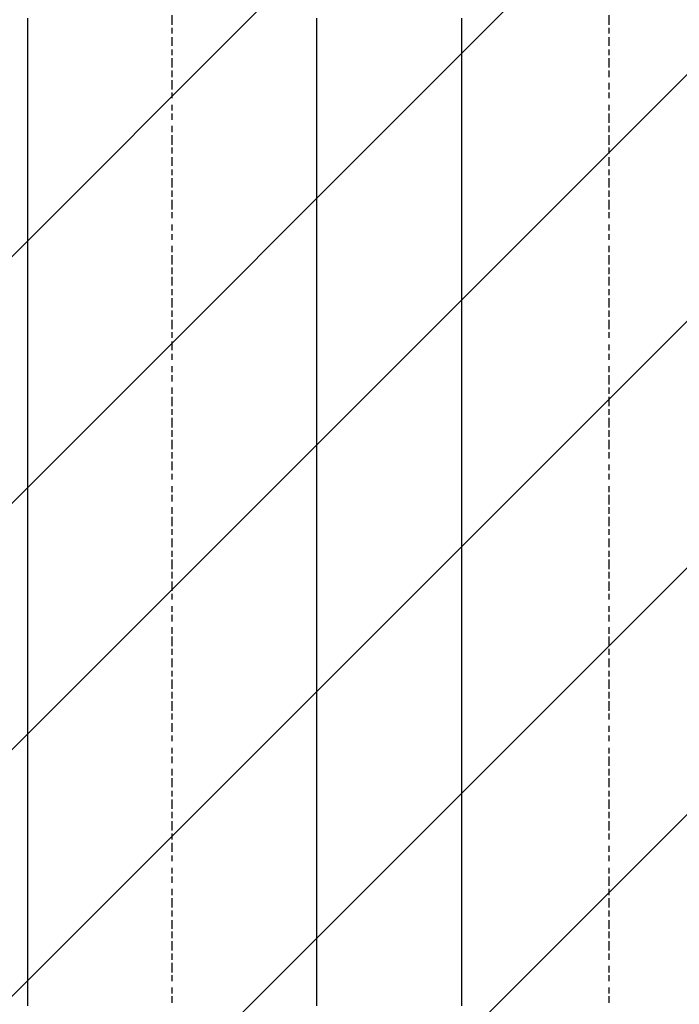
# Model space of a CAD drawing. Extents: x 997 to 109698, y 921 to 94021.
# Tile 555 of 656: x 18627 to 19535, y 54489 to 55844. Entities that reach past the tile are written whole.
import ezdxf

# ---------------------------------------------------------------- set-up
doc = ezdxf.new("R2010")
doc.units = 0
doc.header["$MEASUREMENT"] = 0
doc.layers.add('12', color=7, linetype='CONTINUOUS')
doc.layers.add('28', color=7, linetype='CONTINUOUS')

msp = doc.modelspace()

# ---------------------------------------------------------------- linework, layer by layer
at = {"layer": '12', "color": 5}
for p, q in [((18637.630503, 55836.563401), (18637.630503, 55845.563401)), ((19035.630503, 55836.563401), (19035.630503, 55845.563401)), ((19234.630503, 55845.563401), (19234.630503, 55836.563401)), ((18637.630503, 55828.563401), (18637.630503, 55836.563401)), ((18637.630503, 55815.563401), (18637.630503, 55828.563401)), ((19035.630503, 55824.563401), (19035.630503, 55836.563401)), ((19234.630503, 55836.563401), (19234.630503, 55824.563401)), ((18637.630503, 55807.563401), (18637.630503, 55815.563401)), ((19035.630503, 55815.563401), (19035.630503, 55824.563401)), ((19035.630503, 55807.563401), (19035.630503, 55815.563401)), ((19234.630503, 55824.563401), (19234.630503, 55815.563401)), ((19234.630503, 55815.563401), (19234.630503, 55807.563401)), ((18637.630503, 55794.563401), (18637.630503, 55807.563401)), ((19035.630503, 55794.563401), (19035.630503, 55807.563401)), ((19234.630503, 55807.563401), (19234.630503, 55794.563401)), ((18637.630503, 55786.563401), (18637.630503, 55794.563401)), ((18637.630503, 55777.563401), (18637.630503, 55786.563401)), ((19035.630503, 55786.563401), (19035.630503, 55794.563401)), ((19035.630503, 55777.563401), (19035.630503, 55786.563401)), ((19234.630503, 55794.563401), (19234.630503, 55786.563401)), ((19234.630503, 55786.563401), (19234.630503, 55777.563401)), ((18637.630503, 55764.563401), (18637.630503, 55777.563401)), ((19035.630503, 55764.563401), (19035.630503, 55777.563401)), ((19234.630503, 55777.563401), (19234.630503, 55764.563401)), ((18637.630503, 55756.563401), (18637.630503, 55764.563401)), ((19035.630503, 55756.563401), (19035.630503, 55764.563401)), ((19234.630503, 55764.563401), (19234.630503, 55756.563401)), ((18637.630503, 55747.563401), (18637.630503, 55756.563401)), ((18637.630503, 55735.563401), (18637.630503, 55747.563401)), ((19035.630503, 55747.563401), (19035.630503, 55756.563401)), ((19035.630503, 55735.563401), (19035.630503, 55747.563401)), ((19234.630503, 55756.563401), (19234.630503, 55747.563401)), ((19234.630503, 55747.563401), (19234.630503, 55735.563401)), ((18637.630503, 55726.563401), (18637.630503, 55735.563401)), ((19035.630503, 55726.563401), (19035.630503, 55735.563401)), ((19234.630503, 55735.563401), (19234.630503, 55726.563401)), ((18637.630503, 55718.563401), (18637.630503, 55726.563401)), ((18637.630503, 55705.563401), (18637.630503, 55718.563401)), ((19035.630503, 55714.563401), (19035.630503, 55726.563401)), ((19234.630503, 55726.563401), (19234.630503, 55714.563401)), ((18637.630503, 55697.563401), (18637.630503, 55705.563401)), ((19035.630503, 55705.563401), (19035.630503, 55714.563401)), ((19035.630503, 55697.563401), (19035.630503, 55705.563401)), ((19234.630503, 55714.563401), (19234.630503, 55705.563401)), ((19234.630503, 55705.563401), (19234.630503, 55697.563401)), ((18637.630503, 55684.563401), (18637.630503, 55697.563401)), ((19035.630503, 55684.563401), (19035.630503, 55697.563401)), ((19234.630503, 55697.563401), (19234.630503, 55684.563401)), ((18637.630503, 55675.563401), (18637.630503, 55684.563401)), ((19035.630503, 55675.563401), (19035.630503, 55684.563401)), ((19234.630503, 55684.563401), (19234.630503, 55675.563401)), ((18637.630503, 55667.563401), (18637.630503, 55675.563401)), ((18637.630503, 55654.563401), (18637.630503, 55667.563401)), ((19035.630503, 55667.563401), (19035.630503, 55675.563401)), ((19035.630503, 55654.563401), (19035.630503, 55667.563401)), ((19234.630503, 55675.563401), (19234.630503, 55667.563401)), ((19234.630503, 55667.563401), (19234.630503, 55654.563401)), ((18637.630503, 55646.563401), (18637.630503, 55654.563401)), ((19035.630503, 55646.563401), (19035.630503, 55654.563401)), ((19234.630503, 55654.563401), (19234.630503, 55646.563401)), ((18637.630503, 55637.563401), (18637.630503, 55646.563401)), ((18637.630503, 55625.563401), (18637.630503, 55637.563401)), ((19035.630503, 55637.563401), (19035.630503, 55646.563401)), ((19035.630503, 55625.563401), (19035.630503, 55637.563401)), ((19234.630503, 55646.563401), (19234.630503, 55637.563401)), ((19234.630503, 55637.563401), (19234.630503, 55625.563401)), ((18637.630503, 55616.563401), (18637.630503, 55625.563401)), ((19035.630503, 55616.563401), (19035.630503, 55625.563401)), ((19234.630503, 55625.563401), (19234.630503, 55616.563401)), ((18637.630503, 55608.563401), (18637.630503, 55616.563401)), ((19035.630503, 55608.563401), (19035.630503, 55616.563401)), ((19234.630503, 55616.563401), (19234.630503, 55604.563401)), ((18637.630503, 55595.563401), (18637.630503, 55608.563401)), ((19035.630503, 55595.563401), (19035.630503, 55608.563401)), ((19234.630503, 55604.563401), (19234.630503, 55595.563401)), ((18637.630503, 55587.563401), (18637.630503, 55595.563401)), ((18637.630503, 55574.563401), (18637.630503, 55587.563401)), ((19035.630503, 55587.563401), (19035.630503, 55595.563401)), ((19035.630503, 55574.563401), (19035.630503, 55587.563401)), ((19234.630503, 55595.563401), (19234.630503, 55587.563401)), ((19234.630503, 55587.563401), (19234.630503, 55574.563401)), ((18637.630503, 55565.563401), (18637.630503, 55574.563401)), ((19035.630503, 55565.563401), (19035.630503, 55574.563401)), ((19234.630503, 55574.563401), (19234.630503, 55565.563401)), ((18637.630503, 55557.563401), (18637.630503, 55565.563401)), ((18637.630503, 55544.563401), (18637.630503, 55557.563401)), ((19035.630503, 55557.563401), (19035.630503, 55565.563401)), ((19035.630503, 55544.563401), (19035.630503, 55557.563401)), ((19234.630503, 55565.563401), (19234.630503, 55557.563401)), ((19234.630503, 55557.563401), (19234.630503, 55544.563401)), ((18637.630503, 55536.563401), (18637.630503, 55544.563401)), ((19035.630503, 55536.563401), (19035.630503, 55544.563401)), ((19234.630503, 55544.563401), (19234.630503, 55536.563401)), ((18637.630503, 55527.563401), (18637.630503, 55536.563401)), ((19035.630503, 55527.563401), (19035.630503, 55536.563401)), ((19234.630503, 55536.563401), (19234.630503, 55527.563401)), ((18637.630503, 55515.563401), (18637.630503, 55527.563401)), ((18637.630503, 55506.563401), (18637.630503, 55515.563401)), ((19035.630503, 55515.563401), (19035.630503, 55527.563401)), ((19035.630503, 55506.563401), (19035.630503, 55515.563401)), ((19234.630503, 55527.563401), (19234.630503, 55515.563401)), ((19234.630503, 55515.563401), (19234.630503, 55506.563401)), ((18637.630503, 55498.563401), (18637.630503, 55506.563401)), ((19035.630503, 55498.563401), (19035.630503, 55506.563401)), ((19234.630503, 55506.563401), (19234.630503, 55498.563401)), ((18637.630503, 55485.563401), (18637.630503, 55498.563401)), ((19035.630503, 55485.563401), (19035.630503, 55498.563401)), ((19234.630503, 55498.563401), (19234.630503, 55485.563401)), ((18637.630503, 55477.563401), (18637.630503, 55485.563401)), ((18637.630503, 55464.563401), (18637.630503, 55477.563401)), ((19035.630503, 55477.563401), (19035.630503, 55485.563401)), ((19035.630503, 55464.563401), (19035.630503, 55477.563401)), ((19234.630503, 55485.563401), (19234.630503, 55477.563401)), ((19234.630503, 55477.563401), (19234.630503, 55464.563401)), ((18637.630503, 55455.563401), (18637.630503, 55464.563401)), ((19035.630503, 55455.563401), (19035.630503, 55464.563401)), ((19234.630503, 55464.563401), (19234.630503, 55455.563401)), ((18637.630503, 55447.563401), (18637.630503, 55455.563401)), ((18637.630503, 55434.563401), (18637.630503, 55447.563401)), ((19035.630503, 55447.563401), (19035.630503, 55455.563401)), ((19035.630503, 55434.563401), (19035.630503, 55447.563401)), ((19234.630503, 55455.563401), (19234.630503, 55447.563401)), ((19234.630503, 55447.563401), (19234.630503, 55434.563401)), ((18637.630503, 55426.563401), (18637.630503, 55434.563401)), ((19035.630503, 55426.563401), (19035.630503, 55434.563401)), ((19234.630503, 55434.563401), (19234.630503, 55426.563401)), ((18637.630503, 55417.563401), (18637.630503, 55426.563401)), ((19035.630503, 55417.563401), (19035.630503, 55426.563401)), ((19234.630503, 55426.563401), (19234.630503, 55417.563401)), ((18637.630503, 55405.563401), (18637.630503, 55417.563401)), ((19035.630503, 55405.563401), (19035.630503, 55417.563401)), ((19234.630503, 55417.563401), (19234.630503, 55405.563401)), ((18637.630503, 55396.563401), (18637.630503, 55405.563401)), ((18637.630503, 55388.563401), (18637.630503, 55396.563401)), ((19035.630503, 55396.563401), (19035.630503, 55405.563401)), ((19035.630503, 55388.563401), (19035.630503, 55396.563401)), ((19234.630503, 55405.563401), (19234.630503, 55396.563401)), ((19234.630503, 55396.563401), (19234.630503, 55388.563401)), ((18637.630503, 55375.563401), (18637.630503, 55388.563401)), ((19035.630503, 55375.563401), (19035.630503, 55388.563401)), ((19234.630503, 55388.563401), (19234.630503, 55375.563401)), ((18637.630503, 55366.563401), (18637.630503, 55375.563401)), ((18637.630503, 55354.563401), (18637.630503, 55366.563401)), ((19035.630503, 55366.563401), (19035.630503, 55375.563401)), ((19035.630503, 55354.563401), (19035.630503, 55366.563401)), ((19234.630503, 55375.563401), (19234.630503, 55366.563401)), ((19234.630503, 55366.563401), (19234.630503, 55354.563401)), ((18637.630503, 55345.563401), (18637.630503, 55354.563401)), ((19035.630503, 55345.563401), (19035.630503, 55354.563401)), ((19234.630503, 55354.563401), (19234.630503, 55345.563401)), ((18637.630503, 55337.563401), (18637.630503, 55345.563401)), ((19035.630503, 55337.563401), (19035.630503, 55345.563401)), ((19234.630503, 55345.563401), (19234.630503, 55337.563401)), ((18637.630503, 55324.563401), (18637.630503, 55337.563401)), ((19035.630503, 55324.563401), (19035.630503, 55337.563401)), ((19234.630503, 55337.563401), (19234.630503, 55324.563401)), ((18637.630503, 55316.563401), (18637.630503, 55324.563401)), ((18637.630503, 55307.563401), (18637.630503, 55316.563401)), ((19035.630503, 55316.563401), (19035.630503, 55324.563401)), ((19035.630503, 55307.563401), (19035.630503, 55316.563401)), ((19234.630503, 55324.563401), (19234.630503, 55316.563401)), ((19234.630503, 55316.563401), (19234.630503, 55307.563401)), ((18637.630503, 55295.563401), (18637.630503, 55307.563401)), ((19035.630503, 55295.563401), (19035.630503, 55307.563401)), ((19234.630503, 55307.563401), (19234.630503, 55295.563401)), ((18637.630503, 55286.563401), (18637.630503, 55295.563401)), ((18637.630503, 55278.563401), (18637.630503, 55286.563401)), ((19035.630503, 55286.563401), (19035.630503, 55295.563401)), ((19035.630503, 55278.563401), (19035.630503, 55286.563401)), ((19234.630503, 55295.563401), (19234.630503, 55286.563401)), ((19234.630503, 55286.563401), (19234.630503, 55278.563401)), ((18637.630503, 55265.563401), (18637.630503, 55278.563401)), ((19035.630503, 55265.563401), (19035.630503, 55278.563401)), ((19234.630503, 55278.563401), (19234.630503, 55265.563401)), ((18637.630503, 55256.563401), (18637.630503, 55265.563401)), ((19035.630503, 55256.563401), (19035.630503, 55265.563401)), ((19234.630503, 55265.563401), (19234.630503, 55256.563401)), ((18637.630503, 55248.563401), (18637.630503, 55256.563401)), ((18637.630503, 55235.563401), (18637.630503, 55248.563401)), ((19035.630503, 55244.563401), (19035.630503, 55256.563401)), ((19035.630503, 55235.563401), (19035.630503, 55244.563401)), ((19234.630503, 55256.563401), (19234.630503, 55244.563401)), ((19234.630503, 55244.563401), (19234.630503, 55235.563401)), ((18637.630503, 55227.563401), (18637.630503, 55235.563401)), ((19035.630503, 55227.563401), (19035.630503, 55235.563401)), ((19234.630503, 55235.563401), (19234.630503, 55227.563401)), ((18637.630503, 55214.563401), (18637.630503, 55227.563401)), ((19035.630503, 55214.563401), (19035.630503, 55227.563401)), ((19234.630503, 55227.563401), (19234.630503, 55214.563401)), ((18637.630503, 55206.563401), (18637.630503, 55214.563401)), ((18637.630503, 55197.563401), (18637.630503, 55206.563401)), ((19035.630503, 55206.563401), (19035.630503, 55214.563401)), ((19035.630503, 55197.563401), (19035.630503, 55206.563401)), ((19234.630503, 55214.563401), (19234.630503, 55206.563401)), ((19234.630503, 55206.563401), (19234.630503, 55197.563401)), ((18637.630503, 55184.563401), (18637.630503, 55197.563401)), ((19035.630503, 55184.563401), (19035.630503, 55197.563401)), ((19234.630503, 55197.563401), (19234.630503, 55184.563401)), ((18637.630503, 55176.563401), (18637.630503, 55184.563401)), ((18637.630503, 55167.563401), (18637.630503, 55176.563401)), ((19035.630503, 55176.563401), (19035.630503, 55184.563401)), ((19035.630503, 55167.563401), (19035.630503, 55176.563401)), ((19234.630503, 55184.563401), (19234.630503, 55176.563401)), ((19234.630503, 55176.563401), (19234.630503, 55167.563401)), ((18637.630503, 55155.563401), (18637.630503, 55167.563401)), ((19035.630503, 55155.563401), (19035.630503, 55167.563401)), ((19234.630503, 55167.563401), (19234.630503, 55155.563401)), ((18637.630503, 55146.563401), (18637.630503, 55155.563401)), ((19035.630503, 55146.563401), (19035.630503, 55155.563401)), ((19234.630503, 55155.563401), (19234.630503, 55146.563401)), ((18637.630503, 55138.563401), (18637.630503, 55146.563401)), ((18637.630503, 55125.563401), (18637.630503, 55138.563401)), ((19035.630503, 55134.563401), (19035.630503, 55146.563401)), ((19234.630503, 55146.563401), (19234.630503, 55134.563401)), ((18637.630503, 55117.563401), (18637.630503, 55125.563401)), ((19035.630503, 55125.563401), (19035.630503, 55134.563401)), ((19035.630503, 55117.563401), (19035.630503, 55125.563401)), ((19234.630503, 55134.563401), (19234.630503, 55125.563401)), ((19234.630503, 55125.563401), (19234.630503, 55117.563401)), ((18637.630503, 55104.563401), (18637.630503, 55117.563401)), ((19035.630503, 55104.563401), (19035.630503, 55117.563401)), ((19234.630503, 55117.563401), (19234.630503, 55104.563401)), ((18637.630503, 55096.563401), (18637.630503, 55104.563401)), ((18637.630503, 55087.563401), (18637.630503, 55096.563401)), ((19035.630503, 55096.563401), (19035.630503, 55104.563401)), ((19035.630503, 55087.563401), (19035.630503, 55096.563401)), ((19234.630503, 55104.563401), (19234.630503, 55096.563401)), ((19234.630503, 55096.563401), (19234.630503, 55087.563401)), ((18637.630503, 55074.563401), (18637.630503, 55087.563401)), ((19035.630503, 55074.563401), (19035.630503, 55087.563401)), ((19234.630503, 55087.563401), (19234.630503, 55074.563401)), ((18637.630503, 55066.563401), (18637.630503, 55074.563401)), ((19035.630503, 55066.563401), (19035.630503, 55074.563401)), ((19234.630503, 55074.563401), (19234.630503, 55066.563401)), ((18637.630503, 55057.563401), (18637.630503, 55066.563401)), ((18637.630503, 55045.563401), (18637.630503, 55057.563401)), ((19035.630503, 55057.563401), (19035.630503, 55066.563401)), ((19035.630503, 55045.563401), (19035.630503, 55057.563401)), ((19234.630503, 55066.563401), (19234.630503, 55057.563401)), ((19234.630503, 55057.563401), (19234.630503, 55045.563401)), ((18637.630503, 55036.563401), (18637.630503, 55045.563401)), ((19035.630503, 55036.563401), (19035.630503, 55045.563401)), ((19234.630503, 55045.563401), (19234.630503, 55036.563401)), ((18637.630503, 55028.563401), (18637.630503, 55036.563401)), ((18637.630503, 55015.563401), (18637.630503, 55028.563401)), ((19035.630503, 55028.563401), (19035.630503, 55036.563401)), ((19035.630503, 55015.563401), (19035.630503, 55028.563401)), ((19234.630503, 55036.563401), (19234.630503, 55024.563401)), ((18637.630503, 55007.563401), (18637.630503, 55015.563401)), ((19035.630503, 55007.563401), (19035.630503, 55015.563401)), ((19234.630503, 55024.563401), (19234.630503, 55015.563401)), ((19234.630503, 55015.563401), (19234.630503, 55007.563401)), ((18637.630503, 54994.563401), (18637.630503, 55007.563401)), ((19035.630503, 54994.563401), (19035.630503, 55007.563401)), ((19234.630503, 55007.563401), (19234.630503, 54994.563401)), ((18637.630503, 54985.563401), (18637.630503, 54994.563401)), ((19035.630503, 54985.563401), (19035.630503, 54994.563401)), ((19234.630503, 54994.563401), (19234.630503, 54985.563401)), ((18637.630503, 54977.563401), (18637.630503, 54985.563401)), ((18637.630503, 54964.563401), (18637.630503, 54977.563401)), ((19035.630503, 54977.563401), (19035.630503, 54985.563401)), ((19035.630503, 54964.563401), (19035.630503, 54977.563401)), ((19234.630503, 54985.563401), (19234.630503, 54977.563401)), ((19234.630503, 54977.563401), (19234.630503, 54964.563401)), ((18637.630503, 54956.563401), (18637.630503, 54964.563401)), ((19035.630503, 54956.563401), (19035.630503, 54964.563401)), ((19234.630503, 54964.563401), (19234.630503, 54956.563401)), ((18637.630503, 54947.563401), (18637.630503, 54956.563401)), ((18637.630503, 54935.563401), (18637.630503, 54947.563401)), ((19035.630503, 54947.563401), (19035.630503, 54956.563401)), ((19035.630503, 54935.563401), (19035.630503, 54947.563401)), ((19234.630503, 54956.563401), (19234.630503, 54947.563401)), ((19234.630503, 54947.563401), (19234.630503, 54935.563401)), ((18637.630503, 54926.563401), (18637.630503, 54935.563401)), ((19035.630503, 54926.563401), (19035.630503, 54935.563401)), ((19234.630503, 54935.563401), (19234.630503, 54926.563401)), ((18637.630503, 54918.563401), (18637.630503, 54926.563401)), ((18637.630503, 54905.563401), (18637.630503, 54918.563401)), ((19035.630503, 54918.563401), (19035.630503, 54926.563401)), ((19035.630503, 54905.563401), (19035.630503, 54918.563401)), ((19234.630503, 54926.563401), (19234.630503, 54918.563401)), ((19234.630503, 54918.563401), (19234.630503, 54905.563401)), ((18637.630503, 54897.563401), (18637.630503, 54905.563401)), ((19035.630503, 54897.563401), (19035.630503, 54905.563401)), ((19234.630503, 54905.563401), (19234.630503, 54897.563401)), ((18637.630503, 54884.563401), (18637.630503, 54897.563401)), ((19035.630503, 54884.563401), (19035.630503, 54897.563401)), ((19234.630503, 54897.563401), (19234.630503, 54884.563401)), ((18637.630503, 54875.563401), (18637.630503, 54884.563401)), ((19035.630503, 54875.563401), (19035.630503, 54884.563401)), ((19234.630503, 54884.563401), (19234.630503, 54875.563401)), ((18637.630503, 54867.563401), (18637.630503, 54875.563401)), ((18637.630503, 54854.563401), (18637.630503, 54867.563401)), ((19035.630503, 54867.563401), (19035.630503, 54875.563401)), ((19035.630503, 54854.563401), (19035.630503, 54867.563401)), ((19234.630503, 54875.563401), (19234.630503, 54867.563401)), ((19234.630503, 54867.563401), (19234.630503, 54854.563401)), ((18637.630503, 54846.563401), (18637.630503, 54854.563401)), ((19035.630503, 54846.563401), (19035.630503, 54854.563401)), ((19234.630503, 54854.563401), (19234.630503, 54846.563401)), ((18637.630503, 54837.563401), (18637.630503, 54846.563401)), ((18637.630503, 54825.563401), (18637.630503, 54837.563401)), ((19035.630503, 54837.563401), (19035.630503, 54846.563401)), ((19035.630503, 54825.563401), (19035.630503, 54837.563401)), ((19234.630503, 54846.563401), (19234.630503, 54837.563401)), ((19234.630503, 54837.563401), (19234.630503, 54825.563401)), ((18637.630503, 54816.563401), (18637.630503, 54825.563401)), ((19035.630503, 54816.563401), (19035.630503, 54825.563401)), ((19234.630503, 54825.563401), (19234.630503, 54816.563401)), ((18637.630503, 54808.563401), (18637.630503, 54816.563401)), ((19035.630503, 54808.563401), (19035.630503, 54816.563401)), ((19234.630503, 54816.563401), (19234.630503, 54808.563401)), ((18637.630503, 54795.563401), (18637.630503, 54808.563401)), ((19035.630503, 54795.563401), (19035.630503, 54808.563401)), ((19234.630503, 54808.563401), (19234.630503, 54795.563401)), ((18637.630503, 54787.563401), (18637.630503, 54795.563401)), ((18637.630503, 54774.563401), (18637.630503, 54787.563401)), ((19035.630503, 54787.563401), (19035.630503, 54795.563401)), ((19035.630503, 54774.563401), (19035.630503, 54787.563401)), ((19234.630503, 54795.563401), (19234.630503, 54787.563401)), ((19234.630503, 54787.563401), (19234.630503, 54774.563401)), ((18637.630503, 54765.563401), (18637.630503, 54774.563401)), ((19035.630503, 54765.563401), (19035.630503, 54774.563401)), ((19234.630503, 54774.563401), (19234.630503, 54765.563401)), ((18637.630503, 54757.563401), (18637.630503, 54765.563401)), ((18637.630503, 54744.563401), (18637.630503, 54757.563401)), ((19035.630503, 54757.563401), (19035.630503, 54765.563401)), ((19035.630503, 54744.563401), (19035.630503, 54757.563401)), ((19234.630503, 54765.563401), (19234.630503, 54757.563401)), ((19234.630503, 54757.563401), (19234.630503, 54744.563401)), ((18637.630503, 54736.563401), (18637.630503, 54744.563401)), ((19035.630503, 54736.563401), (19035.630503, 54744.563401)), ((19234.630503, 54744.563401), (19234.630503, 54736.563401)), ((18637.630503, 54727.563401), (18637.630503, 54736.563401)), ((19035.630503, 54727.563401), (19035.630503, 54736.563401)), ((19234.630503, 54736.563401), (19234.630503, 54727.563401)), ((18637.630503, 54715.563401), (18637.630503, 54727.563401)), ((18637.630503, 54706.563401), (18637.630503, 54715.563401)), ((19035.630503, 54715.563401), (19035.630503, 54727.563401)), ((19035.630503, 54706.563401), (19035.630503, 54715.563401)), ((19234.630503, 54727.563401), (19234.630503, 54715.563401)), ((19234.630503, 54715.563401), (19234.630503, 54706.563401)), ((18637.630503, 54698.563401), (18637.630503, 54706.563401)), ((19035.630503, 54698.563401), (19035.630503, 54706.563401)), ((19234.630503, 54706.563401), (19234.630503, 54698.563401)), ((18637.630503, 54685.563401), (18637.630503, 54698.563401)), ((19035.630503, 54685.563401), (19035.630503, 54698.563401)), ((19234.630503, 54698.563401), (19234.630503, 54685.563401)), ((18637.630503, 54676.563401), (18637.630503, 54685.563401)), ((18637.630503, 54668.563401), (18637.630503, 54676.563401)), ((19035.630503, 54676.563401), (19035.630503, 54685.563401)), ((19035.630503, 54664.563401), (19035.630503, 54676.563401)), ((19234.630503, 54685.563401), (19234.630503, 54676.563401)), ((19234.630503, 54676.563401), (19234.630503, 54664.563401)), ((18637.630503, 54655.563401), (18637.630503, 54668.563401)), ((19035.630503, 54655.563401), (19035.630503, 54664.563401)), ((19234.630503, 54664.563401), (19234.630503, 54655.563401)), ((18637.630503, 54647.563401), (18637.630503, 54655.563401)), ((18637.630503, 54634.563401), (18637.630503, 54647.563401)), ((19035.630503, 54647.563401), (19035.630503, 54655.563401)), ((19035.630503, 54634.563401), (19035.630503, 54647.563401)), ((19234.630503, 54655.563401), (19234.630503, 54647.563401)), ((19234.630503, 54647.563401), (19234.630503, 54634.563401)), ((18637.630503, 54626.563401), (18637.630503, 54634.563401)), ((19035.630503, 54626.563401), (19035.630503, 54634.563401)), ((19234.630503, 54634.563401), (19234.630503, 54626.563401)), ((18637.630503, 54617.563401), (18637.630503, 54626.563401)), ((19035.630503, 54617.563401), (19035.630503, 54626.563401)), ((19234.630503, 54626.563401), (19234.630503, 54617.563401)), ((18637.630503, 54604.563401), (18637.630503, 54617.563401)), ((19035.630503, 54604.563401), (19035.630503, 54617.563401)), ((19234.630503, 54617.563401), (19234.630503, 54604.563401)), ((18637.630503, 54596.563401), (18637.630503, 54604.563401)), ((18637.630503, 54588.563401), (18637.630503, 54596.563401)), ((19035.630503, 54596.563401), (19035.630503, 54604.563401)), ((19035.630503, 54588.563401), (19035.630503, 54596.563401)), ((19234.630503, 54604.563401), (19234.630503, 54596.563401)), ((19234.630503, 54596.563401), (19234.630503, 54588.563401)), ((18637.630503, 54575.563401), (18637.630503, 54588.563401)), ((19035.630503, 54575.563401), (19035.630503, 54588.563401)), ((19234.630503, 54588.563401), (19234.630503, 54575.563401)), ((18637.630503, 54566.563401), (18637.630503, 54575.563401)), ((18637.630503, 54558.563401), (18637.630503, 54566.563401)), ((19035.630503, 54566.563401), (19035.630503, 54575.563401)), ((19035.630503, 54554.563401), (19035.630503, 54566.563401)), ((19234.630503, 54575.563401), (19234.630503, 54566.563401)), ((19234.630503, 54566.563401), (19234.630503, 54554.563401)), ((18637.630503, 54545.563401), (18637.630503, 54558.563401)), ((19035.630503, 54545.563401), (19035.630503, 54554.563401)), ((19234.630503, 54554.563401), (19234.630503, 54545.563401)), ((18637.630503, 54537.563401), (18637.630503, 54545.563401)), ((19035.630503, 54537.563401), (19035.630503, 54545.563401)), ((19234.630503, 54545.563401), (19234.630503, 54537.563401)), ((18637.630503, 54524.563401), (18637.630503, 54537.563401)), ((19035.630503, 54524.563401), (19035.630503, 54537.563401)), ((19234.630503, 54537.563401), (19234.630503, 54524.563401)), ((18637.630503, 54516.563401), (18637.630503, 54524.563401)), ((18637.630503, 54507.563401), (18637.630503, 54516.563401)), ((19035.630503, 54516.563401), (19035.630503, 54524.563401)), ((19035.630503, 54507.563401), (19035.630503, 54516.563401)), ((19234.630503, 54524.563401), (19234.630503, 54516.563401)), ((19234.630503, 54516.563401), (19234.630503, 54507.563401)), ((18637.630503, 54494.563401), (18637.630503, 54507.563401)), ((19035.630503, 54494.563401), (19035.630503, 54507.563401)), ((19234.630503, 54507.563401), (19234.630503, 54494.563401)), ((18637.630503, 54486.563401), (18637.630503, 54494.563401)), ((19035.630503, 54486.563401), (19035.630503, 54494.563401)), ((19234.630503, 54494.563401), (19234.630503, 54486.563401))]:
    msp.add_line(p, q, dxfattribs=at)
at = {"layer": '12', "color": 1}
for p, q in [((18836.630503, 55836.563401), (18836.630503, 55849.563401)), ((19437.630503, 55849.563401), (19437.630503, 55836.563401)), ((18836.630503, 55824.563401), (18836.630503, 55832.563401)), ((19437.630503, 55832.563401), (19437.630503, 55824.563401)), ((18836.630503, 55807.563401), (18836.630503, 55819.563401)), ((19437.630503, 55819.563401), (19437.630503, 55807.563401)), ((18836.630503, 55794.563401), (18836.630503, 55802.563401)), ((19437.630503, 55802.563401), (19437.630503, 55794.563401)), ((18836.630503, 55777.563401), (18836.630503, 55790.563401)), ((19437.630503, 55790.563401), (19437.630503, 55777.563401)), ((18836.630503, 55764.563401), (18836.630503, 55773.563401)), ((19437.630503, 55773.563401), (19437.630503, 55764.563401)), ((18836.630503, 55747.563401), (18836.630503, 55760.563401)), ((19437.630503, 55756.563401), (19437.630503, 55747.563401)), ((18836.630503, 55735.563401), (18836.630503, 55743.563401)), ((19437.630503, 55743.563401), (19437.630503, 55735.563401)), ((18836.630503, 55718.563401), (18836.630503, 55726.563401)), ((19437.630503, 55726.563401), (19437.630503, 55718.563401)), ((18836.630503, 55705.563401), (18836.630503, 55714.563401)), ((19437.630503, 55714.563401), (19437.630503, 55701.563401)), ((18836.630503, 55688.563401), (18836.630503, 55697.563401)), ((19437.630503, 55697.563401), (19437.630503, 55688.563401)), ((18836.630503, 55671.563401), (18836.630503, 55684.563401)), ((19437.630503, 55684.563401), (19437.630503, 55671.563401)), ((18836.630503, 55659.563401), (18836.630503, 55667.563401)), ((19437.630503, 55667.563401), (19437.630503, 55659.563401)), ((18836.630503, 55642.563401), (18836.630503, 55654.563401)), ((19437.630503, 55654.563401), (19437.630503, 55642.563401)), ((18836.630503, 55629.563401), (18836.630503, 55637.563401)), ((19437.630503, 55637.563401), (19437.630503, 55629.563401)), ((18836.630503, 55612.563401), (18836.630503, 55625.563401)), ((19437.630503, 55625.563401), (19437.630503, 55612.563401)), ((18836.630503, 55599.563401), (18836.630503, 55608.563401)), ((19437.630503, 55608.563401), (19437.630503, 55599.563401)), ((18836.630503, 55582.563401), (18836.630503, 55595.563401)), ((19437.630503, 55595.563401), (19437.630503, 55582.563401)), ((18836.630503, 55570.563401), (18836.630503, 55578.563401)), ((19437.630503, 55578.563401), (19437.630503, 55570.563401)), ((18836.630503, 55553.563401), (18836.630503, 55561.563401)), ((19437.630503, 55561.563401), (19437.630503, 55553.563401)), ((18836.630503, 55540.563401), (18836.630503, 55548.563401)), ((19437.630503, 55548.563401), (19437.630503, 55540.563401)), ((18836.630503, 55523.563401), (18836.630503, 55532.563401)), ((19437.630503, 55532.563401), (19437.630503, 55523.563401)), ((18836.630503, 55506.563401), (18836.630503, 55519.563401)), ((19437.630503, 55519.563401), (19437.630503, 55506.563401)), ((18836.630503, 55493.563401), (18836.630503, 55502.563401)), ((19437.630503, 55502.563401), (19437.630503, 55493.563401)), ((18836.630503, 55477.563401), (18836.630503, 55489.563401)), ((19437.630503, 55489.563401), (19437.630503, 55477.563401)), ((18836.630503, 55464.563401), (18836.630503, 55472.563401)), ((18836.630503, 55447.563401), (18836.630503, 55460.563401)), ((19437.630503, 55472.563401), (19437.630503, 55464.563401)), ((19437.630503, 55460.563401), (19437.630503, 55447.563401)), ((18836.630503, 55434.563401), (18836.630503, 55443.563401)), ((19437.630503, 55443.563401), (19437.630503, 55434.563401)), ((18836.630503, 55417.563401), (18836.630503, 55430.563401)), ((19437.630503, 55430.563401), (19437.630503, 55417.563401)), ((18836.630503, 55405.563401), (18836.630503, 55413.563401)), ((19437.630503, 55413.563401), (19437.630503, 55405.563401)), ((18836.630503, 55388.563401), (18836.630503, 55400.563401)), ((19437.630503, 55396.563401), (19437.630503, 55388.563401)), ((18836.630503, 55375.563401), (18836.630503, 55383.563401)), ((19437.630503, 55383.563401), (19437.630503, 55375.563401)), ((18836.630503, 55358.563401), (18836.630503, 55366.563401)), ((19437.630503, 55366.563401), (19437.630503, 55358.563401)), ((18836.630503, 55345.563401), (18836.630503, 55354.563401)), ((19437.630503, 55354.563401), (19437.630503, 55341.563401)), ((18836.630503, 55328.563401), (18836.630503, 55337.563401)), ((19437.630503, 55337.563401), (19437.630503, 55328.563401)), ((18836.630503, 55311.563401), (18836.630503, 55324.563401)), ((19437.630503, 55324.563401), (19437.630503, 55311.563401)), ((18836.630503, 55299.563401), (18836.630503, 55307.563401)), ((19437.630503, 55307.563401), (19437.630503, 55299.563401)), ((18836.630503, 55282.563401), (18836.630503, 55295.563401)), ((19437.630503, 55295.563401), (19437.630503, 55282.563401)), ((18836.630503, 55269.563401), (18836.630503, 55278.563401)), ((19437.630503, 55278.563401), (19437.630503, 55269.563401)), ((18836.630503, 55252.563401), (18836.630503, 55265.563401)), ((19437.630503, 55265.563401), (19437.630503, 55252.563401)), ((18836.630503, 55239.563401), (18836.630503, 55248.563401)), ((19437.630503, 55248.563401), (19437.630503, 55239.563401)), ((18836.630503, 55223.563401), (18836.630503, 55235.563401)), ((19437.630503, 55231.563401), (19437.630503, 55223.563401)), ((18836.630503, 55210.563401), (18836.630503, 55218.563401)), ((19437.630503, 55218.563401), (19437.630503, 55210.563401)), ((18836.630503, 55193.563401), (18836.630503, 55201.563401)), ((18836.630503, 55180.563401), (18836.630503, 55189.563401)), ((19437.630503, 55201.563401), (19437.630503, 55193.563401)), ((19437.630503, 55189.563401), (19437.630503, 55176.563401)), ((18836.630503, 55163.563401), (18836.630503, 55172.563401)), ((19437.630503, 55172.563401), (19437.630503, 55163.563401)), ((18836.630503, 55146.563401), (18836.630503, 55159.563401)), ((19437.630503, 55159.563401), (19437.630503, 55146.563401)), ((18836.630503, 55134.563401), (18836.630503, 55142.563401)), ((19437.630503, 55142.563401), (19437.630503, 55134.563401)), ((18836.630503, 55117.563401), (18836.630503, 55129.563401)), ((19437.630503, 55129.563401), (19437.630503, 55117.563401)), ((18836.630503, 55104.563401), (18836.630503, 55112.563401)), ((19437.630503, 55112.563401), (19437.630503, 55104.563401)), ((18836.630503, 55087.563401), (18836.630503, 55100.563401)), ((19437.630503, 55100.563401), (19437.630503, 55087.563401)), ((18836.630503, 55074.563401), (18836.630503, 55083.563401)), ((19437.630503, 55083.563401), (19437.630503, 55074.563401)), ((18836.630503, 55057.563401), (18836.630503, 55070.563401)), ((19437.630503, 55070.563401), (19437.630503, 55057.563401)), ((18836.630503, 55045.563401), (18836.630503, 55053.563401)), ((19437.630503, 55053.563401), (19437.630503, 55045.563401)), ((18836.630503, 55028.563401), (18836.630503, 55036.563401)), ((19437.630503, 55036.563401), (19437.630503, 55028.563401)), ((18836.630503, 55015.563401), (18836.630503, 55024.563401)), ((19437.630503, 55024.563401), (19437.630503, 55015.563401)), ((18836.630503, 54998.563401), (18836.630503, 55007.563401)), ((19437.630503, 55007.563401), (19437.630503, 54998.563401)), ((18836.630503, 54981.563401), (18836.630503, 54994.563401)), ((19437.630503, 54994.563401), (19437.630503, 54981.563401)), ((18836.630503, 54969.563401), (18836.630503, 54977.563401)), ((19437.630503, 54977.563401), (19437.630503, 54969.563401)), ((18836.630503, 54952.563401), (18836.630503, 54964.563401)), ((19437.630503, 54964.563401), (19437.630503, 54952.563401)), ((18836.630503, 54939.563401), (18836.630503, 54947.563401)), ((19437.630503, 54947.563401), (19437.630503, 54939.563401)), ((18836.630503, 54922.563401), (18836.630503, 54935.563401)), ((19437.630503, 54935.563401), (19437.630503, 54922.563401)), ((18836.630503, 54909.563401), (18836.630503, 54918.563401)), ((19437.630503, 54918.563401), (19437.630503, 54909.563401)), ((18836.630503, 54892.563401), (18836.630503, 54905.563401)), ((19437.630503, 54905.563401), (19437.630503, 54892.563401)), ((18836.630503, 54880.563401), (18836.630503, 54888.563401)), ((19437.630503, 54888.563401), (19437.630503, 54880.563401)), ((18836.630503, 54863.563401), (18836.630503, 54875.563401)), ((19437.630503, 54871.563401), (19437.630503, 54863.563401)), ((18836.630503, 54850.563401), (18836.630503, 54858.563401)), ((19437.630503, 54858.563401), (19437.630503, 54850.563401)), ((18836.630503, 54833.563401), (18836.630503, 54841.563401)), ((19437.630503, 54841.563401), (19437.630503, 54833.563401)), ((18836.630503, 54820.563401), (18836.630503, 54829.563401)), ((19437.630503, 54829.563401), (19437.630503, 54816.563401)), ((18836.630503, 54803.563401), (18836.630503, 54812.563401)), ((19437.630503, 54812.563401), (19437.630503, 54803.563401)), ((18836.630503, 54787.563401), (18836.630503, 54799.563401)), ((19437.630503, 54799.563401), (19437.630503, 54787.563401)), ((18836.630503, 54774.563401), (18836.630503, 54782.563401)), ((18836.630503, 54757.563401), (18836.630503, 54770.563401)), ((19437.630503, 54782.563401), (19437.630503, 54774.563401)), ((19437.630503, 54770.563401), (19437.630503, 54757.563401)), ((18836.630503, 54744.563401), (18836.630503, 54753.563401)), ((19437.630503, 54753.563401), (19437.630503, 54744.563401)), ((18836.630503, 54727.563401), (18836.630503, 54740.563401)), ((19437.630503, 54740.563401), (19437.630503, 54727.563401)), ((18836.630503, 54715.563401), (18836.630503, 54723.563401)), ((19437.630503, 54723.563401), (19437.630503, 54715.563401)), ((18836.630503, 54698.563401), (18836.630503, 54710.563401)), ((19437.630503, 54706.563401), (19437.630503, 54698.563401)), ((18836.630503, 54685.563401), (18836.630503, 54693.563401)), ((19437.630503, 54693.563401), (19437.630503, 54685.563401)), ((18836.630503, 54668.563401), (18836.630503, 54676.563401)), ((19437.630503, 54676.563401), (19437.630503, 54668.563401)), ((18836.630503, 54655.563401), (18836.630503, 54664.563401)), ((19437.630503, 54664.563401), (19437.630503, 54651.563401)), ((18836.630503, 54638.563401), (18836.630503, 54647.563401)), ((19437.630503, 54647.563401), (19437.630503, 54638.563401)), ((18836.630503, 54621.563401), (18836.630503, 54634.563401)), ((19437.630503, 54634.563401), (19437.630503, 54621.563401)), ((18836.630503, 54609.563401), (18836.630503, 54617.563401)), ((19437.630503, 54617.563401), (19437.630503, 54609.563401)), ((18836.630503, 54592.563401), (18836.630503, 54604.563401)), ((19437.630503, 54604.563401), (19437.630503, 54592.563401)), ((18836.630503, 54579.563401), (18836.630503, 54588.563401)), ((19437.630503, 54588.563401), (19437.630503, 54579.563401)), ((18836.630503, 54562.563401), (18836.630503, 54575.563401)), ((19437.630503, 54575.563401), (19437.630503, 54562.563401)), ((18836.630503, 54549.563401), (18836.630503, 54558.563401)), ((19437.630503, 54558.563401), (19437.630503, 54549.563401)), ((18836.630503, 54532.563401), (18836.630503, 54545.563401)), ((19437.630503, 54541.563401), (19437.630503, 54532.563401)), ((18836.630503, 54520.563401), (18836.630503, 54528.563401)), ((19437.630503, 54528.563401), (19437.630503, 54520.563401)), ((18836.630503, 54503.563401), (18836.630503, 54511.563401)), ((18836.630503, 54490.563401), (18836.630503, 54499.563401)), ((19437.630503, 54511.563401), (19437.630503, 54503.563401)), ((19437.630503, 54499.563401), (19437.630503, 54490.563401))]:
    msp.add_line(p, q, dxfattribs=at)
at = {"layer": '28', "color": 2}
for p, q in [((8218.869431, 45120.658275), (21784.166394, 58685.955237)), ((8558.280686, 45120.658275), (22123.577649, 58685.955237)), ((8897.691941, 45120.658275), (22462.988904, 58685.955237)), ((9237.103196, 45120.658275), (22802.400159, 58685.955237)), ((9576.514451, 45120.658275), (23141.811414, 58685.955237)), ((9915.925706, 45120.658275), (23481.222669, 58685.955237))]:
    msp.add_line(p, q, dxfattribs=at)

doc.saveas('drawing.dxf')
